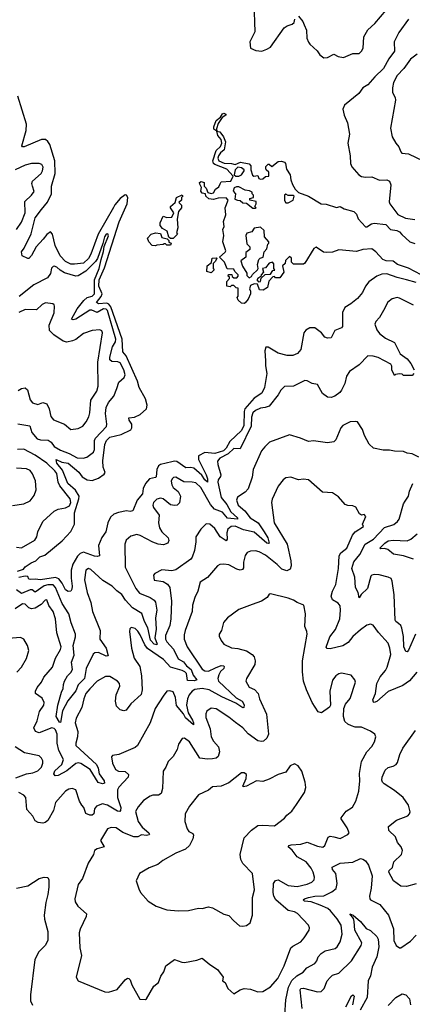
# Model space of a CAD drawing. Extents: x 2133489 to 2292442, y 756223 to 916462.
# Tile 393 of 463: x 2231121 to 2234226, y 882970 to 890750. Entities that reach past the tile are written whole.
import ezdxf

# ---------------------------------------------------------------- set-up
doc = ezdxf.new("R2010")
doc.units = 0

msp = doc.modelspace()

# ---------------------------------------------------------------- linework, layer by layer
at = {"layer": '0CON20XD'}
for points in [[(2232973.9, 890885), (2232979.6, 890655), (2232940, 890575), (2232945.7, 890525), (2232987.3, 890507.3), (2233035, 890502.9), (2233075, 890516.5), (2233105, 890534.5), (2233212, 890685), (2233235, 890701.5), (2233276.7, 890715), (2233290.5, 890729.5), (2233296.2, 890755)], [(2233325, 890777.5), (2233358.8, 890735), (2233369.5, 890709.5), (2233388.3, 890668.3), (2233391.9, 890605), (2233405, 890573.3), (2233415, 890556.7), (2233472.5, 890505), (2233493.6, 890473.6), (2233525, 890450), (2233555, 890452.5), (2233605, 890476.7), (2233639.5, 890459.5), (2233682.7, 890452.7), (2233755, 890483.1), (2233805, 890483.3), (2233825, 890502.2), (2233837.3, 890525), (2233841.8, 890615), (2233875, 890669.2), (2233929.3, 890720.7), (2234019.6, 890825)], [(2234195.6, 890754.4), (2234120.1, 890649.9), (2234083.1, 890575), (2234085, 890501.2), (2234039.1, 890440.9), (2233997.5, 890365), (2233929.8, 890300.2), (2233875, 890235.5), (2233835, 890211.4), (2233803, 890167), (2233688.8, 890075), (2233676.1, 890043.9), (2233685.8, 889995), (2233713.8, 889935), (2233730, 889845), (2233715.7, 889775), (2233735.5, 889675), (2233737.8, 889615), (2233747.6, 889587.6), (2233804, 889525), (2233825, 889511.4), (2233855, 889505.5), (2233905, 889509.4), (2233965, 889482), (2234025, 889483.8), (2234044.2, 889474.2), (2234054.4, 889445), (2234041.8, 889311.8), (2234046.7, 889295), (2234064.2, 889274.2), (2234111.9, 889211.9), (2234171.9, 889181.9), (2234245, 889171.1)], [(2234265, 890478.9), (2234211.6, 890438.4), (2234159.6, 890365), (2234105, 890309.4), (2234078, 890255), (2234068.3, 890211.7), (2234068.2, 890175), (2234090, 890135), (2234092.5, 890115), (2234054.3, 889894.3), (2234067.1, 889825), (2234095, 889776), (2234119.2, 889745), (2234134.3, 889705), (2234143.8, 889695), (2234195, 889689.5), (2234312, 889635)], [(2231864.2, 889265.8), (2231743.1, 889056.9), (2231685, 888898.2), (2231665, 888862.4), (2231625, 888827.6), (2231555, 888817.7), (2231525, 888820), (2231485, 888838.8), (2231440.8, 888885), (2231402.6, 888965), (2231381.5, 889055), (2231365, 889072.9), (2231335, 889052.9), (2231307.9, 889015), (2231250.5, 888955), (2231215, 888887.5), (2231195, 888864), (2231185, 888862.5), (2231142, 888885), (2231136, 888915), (2231157.5, 888945), (2231211.7, 889058.2), (2231244.8, 889185), (2231295, 889250.4), (2231342.2, 889307.7), (2231372.7, 889375), (2231373.6, 889435), (2231402.2, 889535), (2231400.2, 889635), (2231359.5, 889765), (2231345, 889789.2), (2231325, 889802.7), (2231295, 889803.1), (2231156.2, 889746.2), (2231145, 889746.7), (2231138.8, 889755), (2231173.9, 889875), (2231176.1, 889925), (2231105.6, 890145)], [(2234345, 888707.4), (2234195, 888788.2), (2234109.2, 888815), (2234075, 888842.5), (2234017.5, 888845), (2233992, 888855), (2233936.7, 888915), (2233905, 888939.2), (2233835, 888934), (2233785, 888919.2), (2233645, 888931.4), (2233595, 888914.2), (2233545, 888910), (2233524.4, 888914.4), (2233465, 888952.5), (2233446.4, 888943.6), (2233375, 888827.5), (2233365, 888820), (2233285, 888820), (2233270, 888835), (2233270, 888865), (2233255, 888880), (2233221.7, 888848.3), (2233220, 888825), (2233200, 888805), (2233210, 888755), (2233178.3, 888711.7), (2233145, 888710), (2233135, 888720), (2233121.7, 888718.3), (2233090, 888685), (2233080, 888635), (2233047, 888613), (2233017, 888617), (2233001.7, 888661.7), (2232975, 888662.5), (2232945, 888650), (2232937.5, 888625), (2232946.7, 888605), (2232946.7, 888585), (2232927.7, 888542.3), (2232905, 888512.5), (2232895, 888507.5), (2232875, 888510), (2232850, 888535), (2232840, 888555), (2232850, 888565), (2232848.3, 888628.3), (2232831.7, 888631.7), (2232815, 888650), (2232795, 888650), (2232785, 888640), (2232760, 888645), (2232758.3, 888681.7), (2232780, 888705), (2232780, 888715), (2232770, 888725), (2232771.7, 888738.3), (2232798.3, 888738.3), (2232801.7, 888721.7), (2232815, 888710), (2232838.3, 888711.7), (2232850, 888725), (2232850, 888735), (2232821.7, 888761.7), (2232815, 888780), (2232761.7, 888781.7), (2232740, 888835), (2232700, 888875), (2232745, 888912.5), (2232750, 888925), (2232726.7, 888995), (2232736.7, 889045), (2232727, 889093), (2232737.5, 889115), (2232732.5, 889155), (2232750.7, 889209.3), (2232746.2, 889265), (2232770, 889325), (2232755, 889342.5), (2232690.5, 889339.5), (2232655, 889329.2), (2232617.5, 889335), (2232593.3, 889355), (2232590, 889375), (2232565, 889380), (2232552.5, 889395), (2232560, 889425), (2232545, 889450), (2232543.3, 889465), (2232555, 889472.5), (2232580, 889465), (2232580, 889435), (2232595, 889420), (2232610, 889385), (2232635, 889376.7), (2232655, 889382.5), (2232670, 889410), (2232695, 889430), (2232706.7, 889453.3), (2232715, 889470), (2232790, 889475), (2232810, 889515), (2232758.3, 889568.3), (2232665, 889606), (2232654.5, 889614.5), (2232648.1, 889635), (2232674.3, 889715.7), (2232710.3, 889749.7), (2232720, 889775), (2232715, 889802.5), (2232686.7, 889835), (2232680, 889870), (2232657.5, 889885), (2232656.7, 889905), (2232673.8, 889955), (2232710, 889980), (2232724.2, 890005.8), (2232735, 890011.2), (2232752.5, 890005), (2232752.5, 889995), (2232723.3, 889976.7), (2232689.5, 889930.5), (2232677.5, 889887.5), (2232680, 889870), (2232702.5, 889865), (2232733.3, 889825), (2232748, 889785), (2232739.2, 889720.8), (2232710.3, 889699.7), (2232692, 889675), (2232689.2, 889655), (2232696.7, 889635), (2232737.3, 889617.3), (2232795, 889614.2), (2232825, 889606.2), (2232865.9, 889624.1), (2232935, 889611.1), (2232950, 889595), (2232949.4, 889565), (2232961.7, 889521.7), (2232973.3, 889513.3), (2233005, 889520), (2233012.5, 889495), (2233025, 889490), (2233045, 889494), (2233065, 889512.5), (2233090, 889515), (2233090, 889545), (2233070, 889565), (2233067.5, 889575), (2233068.3, 889591.7), (2233085, 889610), (2233095, 889610), (2233115, 889590), (2233165, 889630), (2233191.7, 889631.7), (2233215, 889625.8), (2233223.3, 889615), (2233230, 889570), (2233259.4, 889525), (2233264.4, 889485), (2233278.3, 889448.3), (2233300.6, 889410.6), (2233325.6, 889385.6), (2233405.2, 889355.2), (2233505, 889294.3), (2233545, 889293.6), (2233625, 889266.9), (2233655, 889273.6), (2233688, 889255), (2233764.2, 889235), (2233783.6, 889215), (2233797, 889177), (2233855, 889114.3), (2233865, 889114.4), (2233901.7, 889138.3), (2233925, 889143.8), (2234015, 889132.1), (2234052.1, 889092.1), (2234103.3, 889085), (2234125, 889075.3), (2234141.8, 889051.8), (2234205, 888996.2), (2234245, 888982.9)], [(2231095, 889093.8), (2231135, 889150.6), (2231165.3, 889225), (2231163.1, 889315), (2231215.5, 889365), (2231235, 889393.3), (2231224.1, 889435.9), (2231218.5, 889455), (2231221.9, 889475), (2231291.4, 889535), (2231302.9, 889555), (2231307.5, 889585), (2231295.5, 889605.5), (2231275, 889614), (2231215, 889613.1), (2231165, 889600), (2231085.7, 889565)], [(2232855, 889513.8), (2232876.2, 889523.8), (2232896.7, 889555), (2232896.7, 889565), (2232875, 889580), (2232845, 889584), (2232826, 889565), (2232817.5, 889525), (2232830, 889515), (2232855, 889513.8)], [(2232985, 889260), (2232990, 889265), (2232980, 889275), (2232990, 889295), (2232990, 889315), (2232940, 889325), (2232941.7, 889338.3), (2232970, 889345), (2232970, 889365), (2232960, 889375), (2232958.3, 889388.3), (2232939.3, 889399.3), (2232905, 889402.5), (2232855, 889430), (2232835, 889430), (2232818.3, 889421.7), (2232810, 889395), (2232827.5, 889375), (2232823.6, 889333.6), (2232843.6, 889323.6), (2232865, 889322.5), (2232885, 889302.5), (2232915, 889300), (2232965, 889260), (2232985, 889260)], [(2231105, 886393.8), (2231150.7, 886409.3), (2231165, 886426.7), (2231211.7, 886458.3), (2231250, 886475), (2231281.4, 886505), (2231319.5, 886520.5), (2231457.8, 886632.2), (2231525, 886706.7), (2231556, 886764), (2231555, 886854), (2231590.3, 886965), (2231591.2, 886985), (2231563.4, 887033.4), (2231501.9, 887085), (2231459.9, 887189.9), (2231415.7, 887245), (2231410, 887275), (2231455.3, 887255.3), (2231504.4, 887245), (2231590.3, 887175), (2231615, 887139.1), (2231655.9, 887115.9), (2231695, 887110.4), (2231745, 887127.2), (2231789.8, 887160.2), (2231796.9, 887173.1), (2231781.3, 887215), (2231777.9, 887265), (2231793.6, 887395), (2231806.9, 887425), (2231835, 887450.6), (2231925, 887473.2), (2231999.3, 887510.7), (2232007.5, 887525), (2232007.1, 887555), (2231986, 887585), (2231983.3, 887605), (2232029.5, 887610.5), (2232075, 887630), (2232124.8, 887675.2), (2232130.4, 887705), (2232115, 887753.8), (2232066.2, 887845), (2232051.8, 887895), (2231963.4, 888093.4), (2231936, 888126), (2231932.3, 888225), (2231840.9, 888480.9), (2231825, 888502.6), (2231810.9, 888510.9), (2231745, 888504.8), (2231730, 888515), (2231765.8, 888564.2), (2231772.5, 888585), (2231747.8, 888645), (2231750, 888695), (2231791.6, 888788.4), (2231907, 889153), (2231971.5, 889295), (2231975.2, 889345.2), (2231965, 889364.4), (2231955, 889366.2), (2231915, 889337.2), (2231875, 889288.1), (2231864.2, 889265.8)], [(2232335, 889022.5), (2232312.5, 889022.5), (2232301.7, 889031.7), (2232288.3, 889078.3), (2232250.7, 889100.7), (2232232.5, 889125), (2232232.5, 889145), (2232255, 889197.5), (2232285, 889187.5), (2232325, 889190), (2232340, 889225), (2232315, 889262.5), (2232313.3, 889275), (2232350, 889305), (2232362.5, 889345), (2232405, 889367.5), (2232410, 889355), (2232400, 889345), (2232400, 889325), (2232380, 889305), (2232400, 889285), (2232400, 889265), (2232377.5, 889235), (2232366.7, 889175), (2232372.5, 889105), (2232360, 889065), (2232370, 889055), (2232335, 889022.5)], [(2233245, 889303.3), (2233283.3, 889325), (2233292.5, 889355), (2233285, 889362.5), (2233245, 889362.5), (2233225, 889372.5), (2233214.2, 889365), (2233215, 889322.5), (2233225, 889303.3), (2233245, 889303.3)], [(2232935, 888710), (2232955, 888720), (2232961.7, 888738.3), (2233002.5, 888775), (2233007.5, 888785), (2233002.5, 888815), (2233012.5, 888855), (2233023, 888867), (2233047.5, 888875), (2233053, 888917), (2233075, 888940), (2233082.5, 888977.5), (2233090, 888985), (2233090, 888995), (2233057.5, 889035), (2233053.8, 889085), (2233025, 889110), (2232976.4, 889103.6), (2232957.5, 889075), (2232916.1, 889063.9), (2232908.8, 889045), (2232918.3, 888978.3), (2232940, 888955), (2232940, 888935), (2232908.3, 888911.7), (2232910, 888875), (2232870, 888845), (2232883, 888803), (2232917, 888747), (2232918.3, 888728.3), (2232935, 888710)], [(2231107.9, 887557.9), (2231200.4, 887540.4), (2231218.7, 887488.7), (2231259.2, 887439.2), (2231285, 887429.8), (2231347.9, 887427.9), (2231371, 887411), (2231395, 887376.8), (2231445, 887348.8), (2231512.8, 887322.8), (2231575, 887287.5), (2231624.5, 887285.5), (2231652, 887295), (2231705, 887334), (2231712.1, 887355), (2231713.5, 887425), (2231720, 887445), (2231807.5, 887535), (2231811.2, 887555), (2231799.1, 887639.1), (2231804.1, 887685), (2231824.6, 887725), (2231866.8, 887775), (2231888.8, 887835), (2231906.4, 887885), (2231947.2, 887922.8), (2231954.6, 887945.4), (2231945, 887983.1), (2231915, 888039.6), (2231897.1, 888047.1), (2231849, 888049), (2231833.2, 888063.2), (2231833.6, 888085), (2231855.5, 888164.5), (2231879.1, 888205), (2231881.5, 888225), (2231815, 888453.3), (2231805, 888464.1), (2231785, 888465.1), (2231735, 888437.6), (2231693.1, 888455), (2231675, 888456.2), (2231565, 888384.8), (2231545, 888378.2), (2231532.2, 888385), (2231577.1, 888465), (2231628.8, 888531.2), (2231655, 888556.6), (2231695, 888567.1), (2231712.7, 888585), (2231711.7, 888695), (2231750.6, 888785), (2231764.7, 888855.3), (2231785, 888918), (2231790.5, 888959.5), (2231823.1, 889043.1), (2231819.4, 889059.4), (2231805, 889056.4), (2231790.8, 889035), (2231778.9, 888981.1), (2231737.2, 888862.8), (2231721.1, 888838.9), (2231645, 888763.7), (2231585, 888726.7), (2231565, 888723.8), (2231475, 888750.5), (2231440.5, 888770.5), (2231414, 888795), (2231395, 888803.1), (2231385, 888800.8), (2231373.6, 888786.4), (2231365, 888743.8), (2231340.6, 888709.4), (2231233.6, 888656.4), (2231117.6, 888562.4)], [(2232195, 888962.5), (2232170, 888965), (2232143.3, 888995), (2232132.5, 889025), (2232160, 889055), (2232195, 889066.7), (2232235, 889060), (2232245, 889030), (2232288.3, 889018.3), (2232300, 889005), (2232301.7, 888991.7), (2232320, 888985), (2232315, 888970), (2232285, 888970), (2232275, 888980), (2232265, 888980), (2232257, 888973), (2232205, 888970), (2232195, 888962.5)], [(2232635, 888750), (2232601.7, 888761.7), (2232602.5, 888805), (2232638.3, 888831.7), (2232643.6, 888866.4), (2232675, 888870), (2232680, 888865), (2232668.3, 888841.7), (2232650, 888825), (2232650, 888785), (2232660, 888775), (2232635, 888750)], [(2233008.3, 888678.3), (2233025, 888682.5), (2233031.7, 888708.3), (2233061.7, 888738.3), (2233105, 888740), (2233121.7, 888768.3), (2233138.3, 888771.7), (2233130, 888785), (2233131.7, 888821.7), (2233120, 888835), (2233095, 888827.5), (2233065, 888790), (2233040, 888785), (2233050, 888755), (2233030, 888735), (2233028.3, 888721.7), (2233003.6, 888706.4), (2232997.5, 888695), (2233008.3, 888678.3)], [(2234257.1, 888675), (2234178.8, 888695), (2234105, 888712.3), (2234025, 888741.3), (2233985, 888740.4), (2233945, 888723.6), (2233880.5, 888679.5), (2233855.5, 888645), (2233831.4, 888595), (2233792.2, 888547.8), (2233740, 888505), (2233692.7, 888477.3), (2233672.7, 888437.3), (2233674.3, 888325.7), (2233665.6, 888314.4), (2233614, 888295), (2233583.8, 888236.2), (2233555, 888233.3), (2233535, 888242.7), (2233507.5, 888275), (2233455, 888314.6), (2233415, 888314.5), (2233385, 888297.8), (2233366.7, 888275), (2233344.5, 888145.5), (2233317.3, 888112.7), (2233281.9, 888098.1), (2233236.7, 888096.7), (2233164.1, 888115.9), (2233085, 888161.9), (2233067.1, 888162.9), (2233058.7, 888135), (2233065.8, 888055.8), (2233065.7, 888015), (2233075.7, 887955), (2233057.1, 887842.9), (2233035, 887800.4), (2232975, 887760.7), (2232902.1, 887675), (2232895.4, 887655), (2232892.3, 887545), (2232875, 887505.2), (2232783.8, 887416.2), (2232753, 887365), (2232732.5, 887345), (2232665, 887323.3), (2232585, 887329.9), (2232535.9, 887305), (2232534.7, 887275), (2232595, 887153.3), (2232605, 887123.3), (2232605, 887096.2), (2232585, 887114), (2232560.2, 887150.2), (2232497.2, 887207.2), (2232475, 887212.9), (2232435, 887209), (2232365, 887258.2), (2232345, 887261.2), (2232325, 887256.1), (2232235, 887236.2), (2232220, 887225), (2232205.3, 887195), (2232201.2, 887138.8), (2232195, 887132.7), (2232147.4, 887122.6), (2232115, 887085.6), (2232097.8, 887045), (2232092, 887005), (2232051.5, 886955), (2232015, 886868.8), (2231995.9, 886864.1), (2231965, 886870.4), (2231902.5, 886857.5), (2231866.2, 886843.8), (2231840.3, 886819.7), (2231819.2, 886775), (2231801.8, 886705), (2231771, 886659), (2231745.5, 886595.5), (2231753.3, 886515), (2231735, 886509.2), (2231712.4, 886512.4), (2231625, 886543.4), (2231598.4, 886531.6), (2231578.1, 886511.9), (2231542.3, 886447.7), (2231528.9, 886401.1), (2231528.8, 886338.8), (2231536.7, 886275), (2231535, 886250), (2231526.4, 886233.6), (2231505, 886232.5), (2231485, 886246.7), (2231457.5, 886297.5), (2231431.5, 886331.5), (2231405, 886341.8), (2231285, 886324.7), (2231245, 886330.9), (2231205, 886327.5), (2231195, 886330), (2231185, 886350), (2231165, 886352.5), (2231115, 886343.3)], [(2234233.8, 888495), (2234125, 888550), (2234105, 888554.3), (2234065, 888545.8), (2234031.3, 888518.7), (2233998.6, 888451.4), (2233965, 888396.2), (2233936, 888365), (2233928.6, 888345), (2233945, 888298.8), (2233965, 888271.4), (2234013.8, 888235), (2234085, 888199.2), (2234129.7, 888109.7), (2234185, 888071.2), (2234213.3, 888035), (2234240, 887985)], [(2231109.7, 887820.3), (2231135, 887835.4), (2231165, 887841.9), (2231183.1, 887825), (2231205.4, 887745.4), (2231223.9, 887723.9), (2231265, 887708.9), (2231305, 887725.6), (2231335, 887714.2), (2231355.3, 887675.3), (2231367.5, 887615), (2231389.1, 887589.1), (2231475, 887555.7), (2231525, 887513.1), (2231585, 887518.9), (2231622, 887538), (2231647.8, 887572.2), (2231666.9, 887613.1), (2231675.4, 887645), (2231683.9, 887745), (2231730.4, 887815), (2231741.5, 887855), (2231738.6, 888045), (2231777.5, 888275), (2231771.9, 888291.9), (2231755, 888300.8), (2231695.6, 888294.4), (2231625, 888271.1), (2231565, 888224.4), (2231538.3, 888211.7), (2231495, 888202.7), (2231465, 888211.5), (2231390.2, 888260.2), (2231357.3, 888295), (2231354, 888336), (2231393.3, 888435), (2231397.7, 888487.7), (2231395, 888497.5), (2231382.5, 888505), (2231325, 888514.2), (2231299.8, 888500.2), (2231255, 888458.1), (2231165, 888460), (2231115, 888437.3)], [(2234237.5, 887955), (2234225, 887940), (2234155, 887940), (2234145, 887950), (2234125, 887952.5), (2234093, 887947), (2234085, 887940), (2234063.8, 887985), (2234063, 888013), (2234055, 888027.5), (2233955, 888080), (2233915, 888091.4), (2233875, 888093.3), (2233806.4, 888023.6), (2233728.3, 887971.7), (2233705.8, 887935), (2233691.4, 887875), (2233667, 887823), (2233653.3, 887805), (2233612.5, 887775), (2233585, 887766.2), (2233555, 887768.8), (2233515, 887796.2), (2233475, 887866.7), (2233435, 887876.7), (2233395, 887897.5), (2233375, 887898.8), (2233285, 887855.7), (2233215, 887851.2), (2233185, 887822), (2233164, 887786), (2233095, 887696.9), (2233063.2, 887686.8), (2233025, 887681.5), (2232985, 887662.5), (2232964.8, 887645.2), (2232955, 887610), (2232951.8, 887538.2), (2232865, 887359.5), (2232815, 887361.4), (2232770.3, 887319.7), (2232703.6, 887285), (2232685, 887262.5), (2232686.7, 887235), (2232712.1, 887155), (2232709.1, 887140.9), (2232690.5, 887115), (2232687.3, 887095), (2232714.9, 886975), (2232758.5, 886918.5), (2232792, 886862), (2232842.2, 886815), (2232844.3, 886805), (2232765, 886811), (2232725, 886858.1), (2232661.7, 886881.7), (2232630.4, 886920.4), (2232554.1, 887055), (2232515, 887090.8), (2232485, 887096.9), (2232418.5, 887098.5), (2232355, 887134.4), (2232336.8, 887133.2), (2232326.4, 887123.6), (2232318.9, 887105), (2232323.5, 887075), (2232335.7, 887055), (2232375, 887022), (2232392.2, 886985), (2232385, 886933.3), (2232365.5, 886914.5), (2232345, 886910.8), (2232315, 886918), (2232255, 886964.2), (2232235, 886969.4), (2232205, 886961.9), (2232179.5, 886935), (2232174.5, 886915), (2232178.6, 886895), (2232224.3, 886835), (2232220, 886775), (2232227.7, 886735), (2232245, 886702.9), (2232296, 886655), (2232301.2, 886635), (2232293.3, 886615), (2232258.3, 886601.7), (2232215, 886606.2), (2232175, 886620.8), (2232075, 886674.5), (2232048.3, 886681.7), (2232000.7, 886669.3), (2231962.6, 886637.4), (2231952.5, 886605), (2231956.2, 886425), (2232039.1, 886255), (2232068.2, 886218.2), (2232153.1, 886185), (2232184.4, 886165), (2232195, 886148.8), (2232205.3, 886085), (2232195.6, 886025), (2232201.4, 885935), (2232190.2, 885865), (2232208.5, 885815), (2232205, 885810), (2232183.9, 885815), (2232155, 885848.2), (2232133.6, 885945), (2232107.4, 885995), (2232087.2, 886057.2), (2232013.5, 886103.5), (2231958.3, 886165), (2231929.6, 886209.6), (2231888.4, 886238.4), (2231852, 886275), (2231779, 886319), (2231685, 886405.7), (2231665, 886413.3), (2231645, 886400), (2231633.1, 886325), (2231654.5, 886225), (2231683.8, 886145), (2231696.9, 886075), (2231756.5, 885925), (2231754.2, 885855), (2231805.3, 885785), (2231820, 885725), (2231805, 885722.2), (2231745, 885750), (2231715, 885748.1), (2231702, 885738), (2231647, 885625), (2231633, 885545), (2231584.8, 885495), (2231565, 885446.8), (2231501, 885369), (2231460.6, 885289.4), (2231445, 885197.5), (2231435, 885198.8), (2231409.6, 885245), (2231422.6, 885335), (2231452.8, 885437.2), (2231466.5, 885465), (2231466.7, 885496.7), (2231474.7, 885525), (2231498.7, 885565), (2231525, 885592), (2231537.8, 885615), (2231531.6, 885675), (2231551.7, 885728.3), (2231544.1, 885805), (2231563.2, 885875), (2231562.2, 885895), (2231528.3, 885985), (2231511.2, 886055), (2231457, 886137), (2231405, 886263.2), (2231385.1, 886285.1), (2231343.8, 886285), (2231315, 886277.8), (2231245, 886227.8), (2231218.9, 886245), (2231205, 886246.5), (2231135, 886216), (2231095.5, 886245.5)], [(2234277.5, 887295), (2234225, 887321.2), (2234185, 887326.2), (2234155, 887338), (2234085, 887341.2), (2234045, 887350), (2233995, 887348.8), (2233917.5, 887365), (2233885, 887396.7), (2233847.5, 887465), (2233832, 887512), (2233791.7, 887571.7), (2233775, 887576.2), (2233735, 887572.5), (2233676.6, 887543.4), (2233659.2, 887525), (2233620.3, 887429.7), (2233605, 887414.3), (2233555, 887407.1), (2233445, 887422), (2233405, 887418), (2233342.5, 887445), (2233255, 887469.4), (2233096.6, 887413.4), (2233060.8, 887375), (2233033.1, 887345), (2232967.1, 887195), (2232960.6, 887135), (2232927.6, 887042.4), (2232903.8, 887016.2), (2232843.4, 886976.6), (2232834.3, 886955), (2232849.2, 886915), (2232900.6, 886870.6), (2232944.2, 886815), (2233005.6, 886775.6), (2233055.6, 886705), (2233082, 886655), (2233092.9, 886615), (2233085, 886610.4), (2233075, 886615.4), (2232975, 886699.8), (2232890.7, 886720.7), (2232825, 886748.2), (2232792.5, 886745), (2232768.2, 886725), (2232760.2, 886695), (2232760.9, 886645), (2232755, 886633.1), (2232707.7, 886665), (2232665, 886730), (2232625, 886764.4), (2232595, 886767.1), (2232554.5, 886725), (2232514.7, 886665.3), (2232514.7, 886625), (2232503.4, 886556.6), (2232486.2, 886503.8), (2232475, 886487.5), (2232355, 886402.5), (2232325, 886396.2), (2232245, 886402.5), (2232190, 886375), (2232178.3, 886361.7), (2232185, 886322.5), (2232255, 886310), (2232289.6, 886289.6), (2232309.5, 886265), (2232322.7, 886155), (2232317.3, 886015), (2232307.3, 885962.7), (2232273.5, 885885), (2232274.2, 885855), (2232284.8, 885834.8), (2232337.6, 885777.6), (2232375, 885700), (2232416.9, 885676.9), (2232440.4, 885645), (2232476.8, 885615), (2232492.2, 885572.2), (2232522.3, 885535), (2232503.3, 885526.7), (2232448.6, 885528.6), (2232439.9, 885585), (2232428.4, 885598.4), (2232406.9, 885606.9), (2232314.9, 885634.9), (2232259.2, 885695), (2232132.5, 885782.5), (2232110.5, 885810.5), (2232075, 885889.2), (2232055, 885919.2), (2232035, 885940), (2232003.3, 885946.7), (2231993, 885937), (2231988.8, 885915), (2232005.7, 885785.7), (2232026, 885705), (2232070.5, 885640.5), (2232085.6, 885565), (2232089.1, 885455), (2232082.5, 885417.5), (2231999.2, 885345), (2231964.1, 885295.9), (2231945, 885290), (2231915, 885297.5), (2231887, 885327), (2231879.6, 885365), (2231884.5, 885415), (2231914.1, 885484.1), (2231910.6, 885505), (2231895, 885524.3), (2231835, 885560.6), (2231799.3, 885559.3), (2231735, 885524.3), (2231675, 885464.4), (2231645, 885425.6), (2231627.5, 885385), (2231613.3, 885315), (2231568.3, 885231.7), (2231559.7, 885195), (2231581.9, 885125), (2231579.2, 885085), (2231564.1, 885035), (2231566.2, 885015), (2231728.7, 884865), (2231743, 884835), (2231750.4, 884790.4), (2231789.2, 884735), (2231791.2, 884718.8), (2231777.2, 884712.8), (2231742, 884722), (2231679.7, 884825), (2231605, 884873.2), (2231585, 884879.7), (2231565, 884873.1), (2231494.1, 884815.9), (2231425, 884778.2), (2231401.9, 884775), (2231391.9, 884791.9), (2231400.6, 884815), (2231454.6, 884865.4), (2231468.7, 884905), (2231430.2, 884975), (2231416.8, 885035), (2231418.3, 885105), (2231405, 885139.7), (2231395, 885150.6), (2231375, 885156.1), (2231274.5, 885114.5), (2231245.4, 885125.4), (2231232.5, 885155), (2231258.5, 885211.5), (2231277, 885283), (2231311.5, 885335), (2231315.3, 885354.7), (2231299.8, 885389.8), (2231245.6, 885425), (2231245.4, 885445), (2231260.4, 885475), (2231293.6, 885515), (2231313.5, 885555), (2231381.1, 885635), (2231404.4, 885705), (2231445, 885774), (2231449.1, 885795), (2231416.2, 885905), (2231404.5, 886015), (2231385, 886073.8), (2231351.7, 886121.7), (2231335, 886165.6), (2231322.9, 886165), (2231291.7, 886128.3), (2231245, 886101.2), (2231216.2, 886096.2), (2231195, 886104.5), (2231165, 886132.5), (2231145, 886133.9), (2231085, 886096.2)], [(2231095, 886582.4), (2231135, 886576.4), (2231241.2, 886638.8), (2231256, 886664), (2231264.7, 886705), (2231305, 886785.6), (2231395, 886866.7), (2231425, 886882.7), (2231485, 886894.5), (2231515, 886908.9), (2231526.1, 886935), (2231521.5, 886965), (2231438.4, 887068.4), (2231426.6, 887095), (2231415.4, 887165), (2231400.2, 887185), (2231335.7, 887245), (2231245, 887309.6), (2231155, 887357.7), (2231104.2, 887354.2)], [(2231065, 886911.1), (2231155, 886925.8), (2231205, 886948.8), (2231235, 886990), (2231252.9, 887035), (2231245.4, 887105.4), (2231222.2, 887162.2), (2231205, 887187.1), (2231175, 887202.5), (2231095, 887206.4)], [(2234048.9, 885785), (2234035.7, 885825), (2233958.3, 885908.3), (2233915, 885966), (2233895, 885974.2), (2233865, 885965.7), (2233815, 885928.1), (2233755, 885875.5), (2233719.7, 885830.2), (2233676.8, 885803.2), (2233575, 885779.1), (2233552.6, 885782.6), (2233543.2, 885793.2), (2233572.3, 885875), (2233617.3, 885932.7), (2233651.2, 886015), (2233658.2, 886085), (2233655, 886118.8), (2233639.8, 886139.8), (2233595, 886166.9), (2233582.7, 886195), (2233594.6, 886235), (2233621.9, 886288.1), (2233641.3, 886415), (2233648, 886515), (2233661.3, 886538.7), (2233707.1, 886575), (2233751.8, 886678.2), (2233775, 886704.4), (2233840, 886745), (2233832.5, 886765), (2233858.8, 886825), (2233845, 886840), (2233825, 886836.7), (2233807.5, 886845), (2233778.6, 886898.6), (2233755, 886908.8), (2233715, 886911.2), (2233695, 886918.8), (2233641.2, 886981.2), (2233595, 887011.2), (2233515, 887016), (2233404.3, 887114.3), (2233365, 887119.2), (2233325, 887114), (2233265, 887134.4), (2233225, 887129.2), (2233205.6, 887114.4), (2233165, 887063.8), (2233118, 886962), (2233111.1, 886935), (2233134.5, 886775), (2233236.7, 886605), (2233266.1, 886475), (2233268.9, 886435), (2233260.8, 886409.2), (2233234.1, 886395.9), (2233195, 886410), (2233156.2, 886445), (2233065, 886518.5), (2233015, 886546.5), (2232985, 886554.4), (2232945, 886550.6), (2232920.7, 886539.3), (2232903.8, 886516.2), (2232891.1, 886465), (2232891.8, 886418.2), (2232882.5, 886405), (2232865, 886401.3), (2232838.1, 886408.1), (2232775, 886442.5), (2232735, 886448.9), (2232705, 886445.6), (2232685, 886434.2), (2232605, 886343.1), (2232548, 886305), (2232530, 886235), (2232505.8, 886185), (2232486.7, 886125), (2232485.4, 886075), (2232430.5, 885925), (2232421.4, 885888.6), (2232420.9, 885855), (2232444.6, 885795), (2232565, 885619.1), (2232585.3, 885605.3), (2232615, 885602.9), (2232669.4, 885629.4), (2232715, 885646.4), (2232733.8, 885645), (2232739.1, 885639.1), (2232736.5, 885625), (2232709.9, 885600.1), (2232695.3, 885575), (2232687.5, 885545), (2232692.9, 885525), (2232832.4, 885392.4), (2232880.8, 885365), (2232895, 885336), (2232894.2, 885315.8), (2232885, 885313.3), (2232830.1, 885350.1), (2232719, 885399), (2232619.5, 885455), (2232565, 885464.8), (2232505, 885456.7), (2232483.9, 885445), (2232460.5, 885415), (2232447.7, 885385), (2232440.4, 885335), (2232453.6, 885273.6), (2232488.2, 885215), (2232496.4, 885195), (2232495, 885180), (2232431.2, 885235), (2232415.6, 885265.6), (2232361.2, 885331.2), (2232352.5, 885395), (2232335, 885438.8), (2232307.7, 885447.7), (2232285, 885445.8), (2232255, 885406.2), (2232192.4, 885307.6), (2232153.9, 885195), (2232052.2, 885015), (2232035, 885000.4), (2231905, 884945.5), (2231854.1, 884935.9), (2231846.2, 884925), (2231855, 884876.7), (2231879.2, 884825), (2231903.7, 884813.7), (2231955, 884810.3), (2231982.1, 884785), (2231978.5, 884765), (2231905, 884686.5), (2231895.8, 884664.2), (2231893.5, 884605), (2231922, 884525), (2231919.5, 884500.5), (2231913.3, 884495), (2231895, 884496.1), (2231815, 884543.8), (2231775, 884555.4), (2231727.5, 884535), (2231713.1, 884515), (2231708.6, 884475), (2231695, 884464.4), (2231675.5, 884464.5), (2231645, 884478.9), (2231628.6, 884525), (2231613.9, 884545), (2231594.5, 884575), (2231565, 884663.8), (2231535.8, 884675.8), (2231509.1, 884670.9), (2231485, 884654), (2231405.5, 884564.5), (2231388.6, 884501.4), (2231345, 884422.5), (2231323, 884407), (2231305, 884402.9), (2231267.8, 884407.8), (2231245, 884420), (2231226.6, 884456.6), (2231178.5, 884508.5), (2231171.1, 884605), (2231155, 884623.3), (2231114.7, 884644.7)], [(2234251.2, 885895), (2234195, 885767.5), (2234185, 885755.8), (2234175, 885759.2), (2234158.3, 885795), (2234155.5, 885875.5), (2234143.2, 885943.2), (2234133.8, 885963.8), (2234115, 885979.6), (2234095, 885994.4), (2234090.8, 886005), (2234081.5, 886205), (2234067.3, 886315), (2234057.1, 886335), (2234035, 886346.4), (2233964.4, 886364.4), (2233923.4, 886366.6), (2233905, 886360.8), (2233897.9, 886352.1), (2233871.5, 886255), (2233820.3, 886209.7), (2233805, 886182.5), (2233798, 886225), (2233775.5, 886265), (2233770, 886345), (2233747.6, 886415), (2233764.3, 886465.7), (2233810, 886525), (2233852.1, 886605), (2233919.3, 886645), (2234005, 886738.5), (2234079.2, 886760.8), (2234108.6, 886785), (2234121.1, 886805), (2234155.5, 886925), (2234168.9, 886945), (2234196.4, 886985), (2234204.5, 887025), (2234230.9, 887085)], [(2234235, 886486.9), (2234155, 886514.6), (2234077.6, 886527.6), (2234030.8, 886565), (2234005, 886572.5), (2233975, 886570), (2233969.2, 886575), (2234007.7, 886615), (2234035, 886631.4), (2234075, 886637.7), (2234185, 886631.8), (2234215, 886645.4), (2234265, 886689.1)], [(2232115, 883007.5), (2232125, 883012.5), (2232183.3, 883115), (2232218.3, 883141.7), (2232238.3, 883191.7), (2232261.7, 883228.3), (2232277.5, 883275), (2232345, 883324.2), (2232402.2, 883302.2), (2232425, 883299.5), (2232521.7, 883318.3), (2232565, 883334), (2232625, 883283.8), (2232685.7, 883245.7), (2232730, 883185), (2232724, 883155), (2232745, 883143.3), (2232766.7, 883095), (2232815, 883053.3), (2232864.3, 883085.7), (2232895, 883094.2), (2232945, 883089.2), (2233005, 883068), (2233045, 883072.5), (2233105, 883109.2), (2233161.8, 883175), (2233212.5, 883275), (2233265, 883415.8), (2233280.2, 883429.8), (2233345, 883464.3), (2233370, 883495), (2233410, 883555), (2233412, 883575), (2233404, 883595), (2233316.9, 883686.9), (2233295, 883700), (2233245, 883711.5), (2233146.6, 883796.6), (2233131.4, 883825), (2233124.7, 883855), (2233129.1, 883925), (2233145, 883948.6), (2233165, 883954.4), (2233245, 883908.2), (2233315, 883900.4), (2233395, 883919.4), (2233431.2, 883935), (2233449.2, 883955), (2233452.9, 883975), (2233441.5, 884015), (2233424.6, 884045), (2233385.4, 884095), (2233315, 884136.7), (2233275, 884187.1), (2233243.8, 884215), (2233251.2, 884225), (2233268.9, 884231.1), (2233345, 884234.7), (2233395, 884252.9), (2233475, 884219.2), (2233517.4, 884212.6), (2233535, 884224), (2233560.2, 884289.8), (2233575, 884298.1), (2233605, 884294.4), (2233655, 884280), (2233715, 884313.3), (2233725.7, 884325), (2233711.1, 884365), (2233662.9, 884435), (2233662, 884445), (2233703.6, 884496.4), (2233752.7, 884527.3), (2233779.2, 884575), (2233801.4, 884655), (2233810.5, 884735), (2233808.5, 884795), (2233825, 884890), (2233865.6, 884964.4), (2233905, 885008.8), (2233927.5, 885045), (2233938, 885085), (2233930, 885105), (2233895, 885128), (2233825, 885159.4), (2233775, 885161.4), (2233745, 885170), (2233714.7, 885184.7), (2233692.5, 885205), (2233681.5, 885245), (2233683.2, 885306.8), (2233697.4, 885342.6), (2233734.5, 885385.5), (2233777.5, 885515), (2233771.2, 885535), (2233742.3, 885572.3), (2233665, 885586), (2233645, 885582), (2233620, 885565), (2233595, 885532.5), (2233572.5, 885445), (2233579.2, 885335), (2233572.1, 885317.9), (2233507.6, 885272.4), (2233480.7, 885280.7), (2233434.5, 885355), (2233388.5, 885455), (2233366.5, 885525), (2233356.2, 885596.2), (2233356.2, 885685), (2233393.1, 885895), (2233392.9, 885915), (2233376, 885955), (2233381.4, 886055), (2233368.8, 886125), (2233315.8, 886145.8), (2233287.5, 886165), (2233245, 886179.2), (2233105, 886212.5), (2233095, 886210), (2233077.5, 886185), (2233032.5, 886155), (2232960.6, 886129.4), (2232855, 886090), (2232763.8, 886025), (2232733.2, 885986.8), (2232716, 885925), (2232698.8, 885895), (2232699.3, 885879.3), (2232713.8, 885845), (2232736.7, 885816.7), (2232795, 885786.9), (2232845, 885782.5), (2232915, 885764.4), (2232960, 885735), (2232975.7, 885715.7), (2232983.1, 885685), (2232980.6, 885655), (2232914.3, 885545), (2232910, 885525), (2232935, 885475.6), (2232978.4, 885458.4), (2233006.5, 885425), (2233017.1, 885385), (2233072.1, 885262.1), (2233088.8, 885105), (2233075.4, 885074.6), (2233050, 885050), (2233033, 885047), (2233005, 885053.1), (2232926.9, 885106.9), (2232885, 885155.6), (2232826.5, 885196.5), (2232775, 885238.5), (2232673.8, 885305), (2232635, 885309.2), (2232602.2, 885287.8), (2232592.9, 885265), (2232594.2, 885235.8), (2232626.9, 885146.9), (2232636.4, 885085), (2232655, 885050.8), (2232693.6, 885003.6), (2232700.5, 884965), (2232691.1, 884928.9), (2232675, 884915.6), (2232645, 884908.9), (2232605, 884906.7), (2232545.4, 884915.4), (2232465, 885044.2), (2232425, 885074.2), (2232405, 885070), (2232377.5, 885025), (2232365.7, 884985), (2232335, 884928.8), (2232295, 884888.8), (2232276.8, 884843.2), (2232255, 884812.5), (2232250, 884675), (2232239.2, 884635), (2232217.9, 884622.1), (2232175, 884622.5), (2232154.3, 884615.7), (2232100.5, 884579.5), (2232058.3, 884531.7), (2232038, 884495), (2232057.3, 884415), (2232089.2, 884369.3), (2232142.5, 884325), (2232148.6, 884315), (2232145, 884308.8), (2232125, 884303.8), (2232085, 884310.6), (2232056.1, 884293.9), (2232025, 884293.1), (2231937.1, 884327.1), (2231885, 884364.3), (2231845, 884367.1), (2231815, 884355.8), (2231759.2, 884265), (2231790, 884215), (2231735, 884200), (2231712, 884185), (2231705.8, 884155), (2231662.9, 884085), (2231618, 883965), (2231585, 883917.5), (2231557.3, 883805), (2231560.6, 883780.6), (2231580, 883745), (2231648.8, 883685), (2231646, 883665), (2231598.8, 883565), (2231592, 883535), (2231597.5, 883417.5), (2231610, 883355), (2231568.8, 883185), (2231585, 883156.7), (2231795, 883069.2), (2231824.1, 883065.9), (2231892.1, 883087.9), (2231956.2, 883165), (2231975, 883176), (2231985, 883173.8), (2231996.2, 883165), (2232008.8, 883125), (2232070.7, 883010.7), (2232115, 883007.5)], [(2231100, 885595), (2231136.6, 885633.4), (2231175, 885703.8), (2231194.4, 885765), (2231184.3, 885805), (2231154.4, 885854.4), (2231128.3, 885868.3), (2230963.9, 885856.1)], [(2234260.8, 885595), (2234203.1, 885526.9), (2234151.3, 885488.7), (2234035, 885440.9), (2233945, 885363.3), (2233925, 885354.2), (2233918.6, 885358.6), (2233913.6, 885375), (2233933.3, 885426.7), (2233944, 885506), (2233971.9, 885558.1), (2234013, 885607), (2234027.5, 885635), (2234054.5, 885735), (2234048.9, 885785)], [(2234255, 883921.2), (2234178.9, 883901.1), (2234135, 883904.5), (2234077.3, 883947.3), (2234039.4, 884015), (2234041.7, 884028.3), (2234067.6, 884052.4), (2234080.6, 884095), (2234140, 884155), (2234149.2, 884185), (2234138, 884215), (2234108.8, 884248.8), (2234093, 884293), (2234041.2, 884345), (2234036.2, 884375), (2234101.2, 884425), (2234189.7, 884460.3), (2234204, 884475), (2234207.9, 884492.1), (2234194.3, 884545), (2234152.5, 884605), (2234085, 884660), (2234002.7, 884712.7), (2233990.6, 884725), (2233985, 884742.5), (2233988.2, 884765), (2234010.4, 884819.6), (2234035, 884841.4), (2234075, 884851.9), (2234098.8, 884865), (2234108.8, 884881.2), (2234126.3, 884943.7), (2234150.9, 884995), (2234251.9, 885135)], [(2231090.5, 884759.5), (2231175, 884790.9), (2231225, 884799.1), (2231264.2, 884815), (2231292.9, 884845), (2231304.4, 884875), (2231304.4, 884895), (2231294.3, 884915), (2231274.5, 884934.5), (2231158.6, 884958.6), (2231085, 885004.3)], [(2232885, 883586.7), (2232915, 883592.5), (2232942.5, 883615), (2232961.2, 883675), (2232961.2, 883815), (2232977.1, 883875), (2232960.8, 884005), (2232885, 884083.8), (2232870.8, 884115), (2232865.8, 884155), (2232895.8, 884285), (2232953.1, 884346.9), (2233005, 884384.2), (2233045, 884387.1), (2233135, 884380), (2233215, 884440), (2233233.8, 884465), (2233273, 884497), (2233310.3, 884549.7), (2233374, 884645), (2233383.9, 884683.9), (2233379.2, 884725), (2233351.7, 884811.7), (2233323.8, 884855), (2233295, 884871.2), (2233258.8, 884855), (2233225, 884804), (2233165, 884786), (2233095, 884748.6), (2233045, 884731.9), (2232995, 884735.5), (2232915, 884693.5), (2232889.3, 884689.3), (2232885.8, 884695), (2232913.3, 884755), (2232915.8, 884785), (2232895, 884798.8), (2232875, 884798.8), (2232775, 884721.4), (2232715, 884692.9), (2232645, 884687.5), (2232615, 884662.9), (2232535.5, 884624.5), (2232463.2, 884536.8), (2232430.8, 884475), (2232426, 884415), (2232446.1, 884356.1), (2232460, 884335), (2232489.7, 884319.7), (2232495.7, 884305.7), (2232490.9, 884279.1), (2232463.3, 884225), (2232433.3, 884195), (2232355, 884164.3), (2232252.4, 884107.6), (2232212.5, 884075), (2232145, 884048.8), (2232067.5, 884005), (2232043.3, 883945), (2232063.3, 883883.3), (2232077.5, 883855), (2232136.1, 883786.1), (2232200, 883745), (2232285, 883716.7), (2232375, 883708.8), (2232455, 883711.2), (2232535, 883728.8), (2232565, 883726.2), (2232615, 883740), (2232645, 883732.5), (2232735, 883683.3), (2232775, 883673.3), (2232815, 883628.8), (2232860.5, 883590.5), (2232885, 883586.7)], [(2233218.5, 882885), (2233225.4, 883005.4), (2233245.7, 883105), (2233271.8, 883158.2), (2233313.4, 883196.6), (2233362.2, 883225), (2233392, 883258), (2233456, 883294), (2233471.9, 883315), (2233481.5, 883345), (2233505, 883372.2), (2233537, 883393), (2233615, 883410.6), (2233631.4, 883425), (2233654.4, 883465), (2233672.2, 883525), (2233662.5, 883595), (2233631.5, 883645), (2233579.5, 883709.5), (2233557.6, 883727.6), (2233497.5, 883755), (2233425, 883780.6), (2233374.4, 883785), (2233362.5, 883795), (2233372.2, 883805), (2233404.7, 883814.7), (2233455.5, 883824.5), (2233525, 883827.4), (2233590.3, 883859.7), (2233623.3, 883885), (2233631.1, 883925), (2233620, 884005), (2233593.8, 884035), (2233591.2, 884055), (2233655, 884086.7), (2233755, 884094.6), (2233815, 884121.5), (2233835, 884118.1), (2233855.4, 884105.4), (2233878.6, 884068.6), (2233909.4, 883985), (2233900.7, 883889.3), (2233886.1, 883826.1), (2233888.8, 883805), (2233895.9, 883795.9), (2233968.8, 883758.8), (2234036.9, 883675), (2234077.4, 883567.4), (2234079.5, 883475), (2234096.7, 883435), (2234125, 883416.7), (2234135, 883416.7), (2234210.3, 883469.7), (2234255, 883516.7)], [(2231095, 883889.4), (2231185, 883906.9), (2231275, 883965.7), (2231315, 883974), (2231345, 883971.2), (2231352.5, 883955), (2231351.5, 883895), (2231345, 883837.5), (2231326.9, 883775), (2231315.7, 883675), (2231317.7, 883642.3), (2231343.8, 883545), (2231344.6, 883475.4), (2231324.1, 883435.9), (2231272.5, 883385), (2231242.3, 883325), (2231205.8, 883045.8), (2231208.3, 882998.3), (2231223.3, 882963.3)], [(2233355, 882936.2), (2233337.7, 883085), (2233345, 883096.2), (2233365, 883099.1), (2233475, 883068.2), (2233505, 883072.2), (2233528.5, 883095), (2233553.3, 883155), (2233575, 883182.9), (2233595, 883199.4), (2233645, 883215.8), (2233743.9, 883315), (2233820.9, 883435), (2233827.1, 883455), (2233770.8, 883555), (2233764.7, 883625.3), (2233759.3, 883649.3), (2233732.5, 883685), (2233757.5, 883675), (2233815.5, 883625), (2233860.6, 883570.6), (2233895, 883552.9), (2233945, 883505.6), (2233954.6, 883484.6), (2233962.1, 883425), (2233944.3, 883345), (2233907.2, 883265), (2233894.1, 883195.9), (2233877.1, 883155), (2233869.1, 883025), (2233814, 882925)], [(2233700.4, 882949.6), (2233745, 883038.1), (2233755.6, 883045.6), (2233767.1, 883035), (2233753.5, 882965)], [(2234035, 882962.2), (2234094.2, 883025), (2234145, 883052.5), (2234175, 883044), (2234204.3, 883014.3), (2234211.1, 882965)]]:
    msp.add_lwpolyline(points, dxfattribs=at)

doc.saveas('drawing.dxf')
